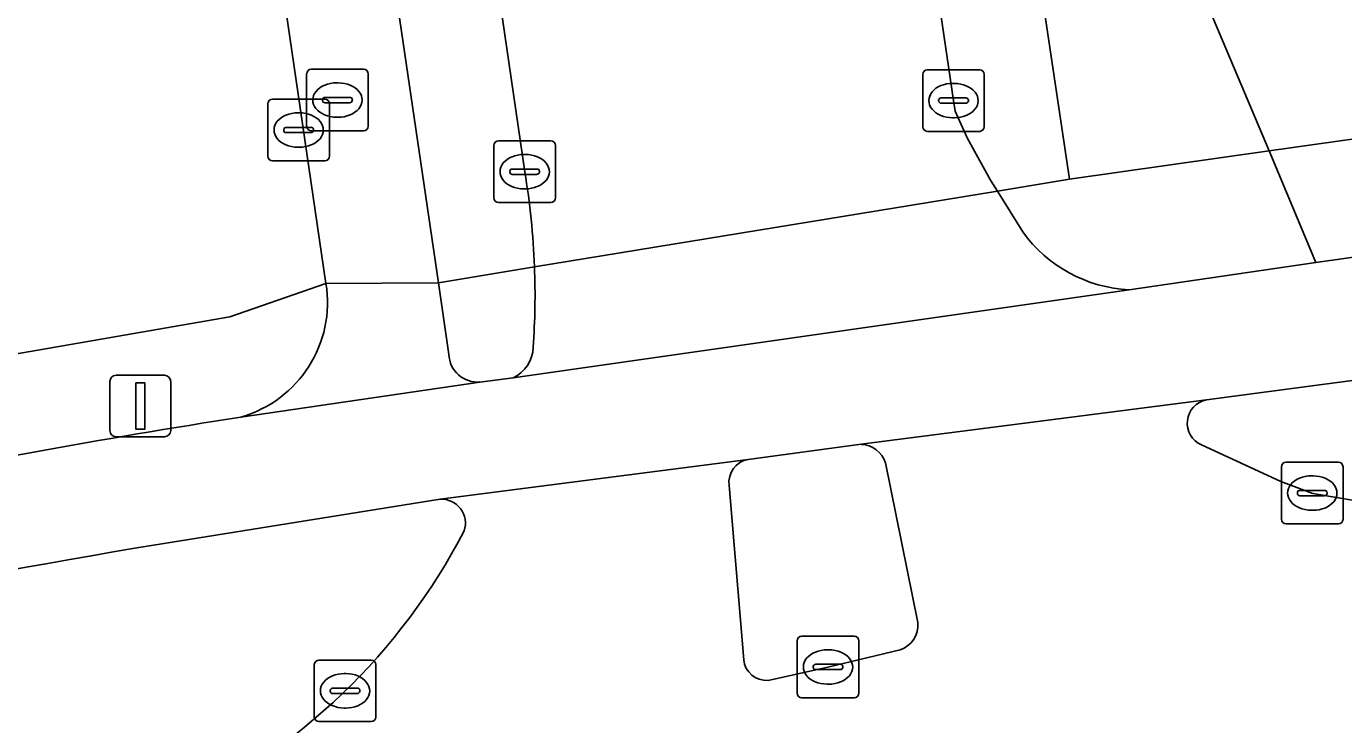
# Model space of a CAD drawing. Extents: x 159262 to 160143, y 383399 to 384319.
# Drawn here: x 159369.71 to 159391.14, y 384019.27 to 384030.62 of the extents above; entities that cross this region are included whole.
import ezdxf

# ---------------------------------------------------------------- set-up
doc = ezdxf.new("R2010")
doc.units = 0
for name, color, linetype in [('IMGEO_Berm_groen', 7, 'Continuous'), ('IMGEO_Brandkraan', 7, 'Continuous'), ('IMGEO_Erf', 7, 'Continuous'), ('IMGEO_Fietspad_gesloten', 7, 'Continuous'), ('IMGEO_Fietspad_open', 7, 'Continuous'), ('IMGEO_Groenvoorziening', 7, 'Continuous'), ('IMGEO_Kolk', 7, 'Continuous'), ('IMGEO_Lichtmast', 7, 'Continuous'), ('IMGEO_Rijbaan_lokaal_gesloten', 7, 'Continuous'), ('IMGEO_Rijbaan_lokaal_open', 7, 'Continuous'), ('IMGEO_Verkeerseiland_open', 7, 'Continuous'), ('IMGEO_Voetpad_open', 7, 'Continuous')]:
    doc.layers.add(name, color=color, linetype=linetype)

msp = doc.modelspace()

# ---------------------------------------------------------------- linework, layer by layer
at = {"layer": 'IMGEO_Berm_groen'}
msp.add_lwpolyline([(159376.445, 384022.936), (159371.477, 384022.137)], dxfattribs=at)
for centre, radius, start, end in [((159376.463, 384022.545), 0.391, 341.7443, 92.6007), ((159367.841, 384027.083), 10.129, 294.9848, 332.6086), ((159398.839, 383860.84), 163.602, 99.62773, 103.64472)]:
    msp.add_arc(centre, radius, start, end, dxfattribs=at)
at = {"layer": 'IMGEO_Brandkraan'}
for p, q in [((159374.272, 384028.999), (159374.272, 384029.851)), ((159374.347, 384029.925), (159375.199, 384029.925)), ((159375.273, 384029.851), (159375.273, 384028.999)), ((159374.76, 384029.705), (159374.785, 384029.705)), ((159373.641, 384028.512), (159373.641, 384029.364)), ((159373.716, 384029.438), (159374.568, 384029.438)), ((159374.531, 384029.419), (159374.531, 384029.431)), ((159374.969, 384029.382), (159374.571, 384029.382)), ((159374.574, 384029.468), (159374.972, 384029.468)), ((159374.642, 384029.364), (159374.642, 384028.512)), ((159375.015, 384029.431), (159375.015, 384029.419)), ((159374.129, 384029.218), (159374.154, 384029.218)), ((159374.783, 384029.145), (159374.758, 384029.145)), ((159373.9, 384028.932), (159373.9, 384028.944)), ((159374.338, 384028.895), (159373.94, 384028.895)), ((159373.943, 384028.981), (159374.341, 384028.981)), ((159375.199, 384028.925), (159374.347, 384028.925)), ((159374.384, 384028.944), (159374.384, 384028.932)), ((159374.152, 384028.658), (159374.127, 384028.658)), ((159374.568, 384028.438), (159373.716, 384028.438))]:
    msp.add_line(p, q, dxfattribs=at)
for points in [[(159374.272, 384028.999), (159374.272, 384029.851)], [(159374.347, 384029.925), (159375.199, 384029.925)], [(159375.273, 384029.851), (159375.273, 384028.999)], [(159373.641, 384028.512), (159373.641, 384029.364)], [(159373.716, 384029.438), (159374.568, 384029.438)], [(159374.642, 384029.364), (159374.642, 384028.512)], [(159375.199, 384028.925), (159374.347, 384028.925)], [(159374.568, 384028.438), (159373.716, 384028.438)]]:
    msp.add_lwpolyline(points, dxfattribs=at)
for centre, radius, start, end in [((159374.349, 384029.849), 0.0765, 91.552, 178.448), ((159374.349, 384029.849), 0.0765, 91.552, 178.448), ((159375.197, 384029.849), 0.0765, 1.552, 88.448), ((159375.197, 384029.849), 0.0765, 1.552, 88.448), ((159373.718, 384029.362), 0.0765, 91.552, 178.448), ((159373.718, 384029.362), 0.0765, 91.552, 178.448), ((159374.571, 384029.428), 0.0403, 85.8775, 175.7526), ((159374.568, 384029.418), 0.0366, 178.938, 274.7102), ((159374.566, 384029.362), 0.0765, 1.552, 88.448), ((159374.566, 384029.362), 0.0765, 1.552, 88.448), ((159374.972, 384029.425), 0.043, 264.8664, 352.4533), ((159374.976, 384029.43), 0.0386, 1.7309, 96.639), ((159373.94, 384028.941), 0.0403, 85.8775, 175.7526), ((159373.937, 384028.931), 0.0366, 178.938, 274.7102), ((159374.349, 384029.001), 0.0765, 181.552, 268.448), ((159374.349, 384029.001), 0.0765, 181.552, 268.448), ((159374.341, 384028.938), 0.043, 264.8664, 352.4533), ((159374.345, 384028.943), 0.0386, 1.7309, 96.639), ((159375.197, 384029.001), 0.0765, 271.552, 358.448), ((159375.197, 384029.001), 0.0765, 271.552, 358.448), ((159373.718, 384028.514), 0.0765, 181.552, 268.448), ((159373.718, 384028.514), 0.0765, 181.552, 268.448), ((159374.566, 384028.514), 0.0765, 271.552, 358.448), ((159374.566, 384028.514), 0.0765, 271.552, 358.448)]:
    msp.add_arc(centre, radius, start, end, dxfattribs=at)
for centre, major_axis, ratio, start_param, end_param in [((159374.759, 384029.425), (-0.387, 0.002), 0.722429, 4.712389, 7.853982), ((159374.784, 384029.425), (-0.39, 0.002), 0.717154, 1.570796, 4.712389), ((159374.128, 384028.938), (-0.387, 0.002), 0.722429, 4.712389, 7.853982), ((159374.153, 384028.938), (-0.39, 0.002), 0.717154, 1.570796, 4.712389)]:
    msp.add_ellipse(centre, major_axis=major_axis, ratio=ratio, start_param=start_param, end_param=end_param, dxfattribs=at)
at = {"layer": 'IMGEO_Erf'}
for points in [[(159377.978, 384026.711), (159385.507, 384027.944), (159385.397, 384028.12), (159385.017, 384028.811), (159384.822, 384029.243), (159384.792, 384029.416), (159383.279, 384039.688), (159382.949, 384041.841), (159382.262, 384046.776), (159382.741, 384046.122)], [(159319.027, 384013.3), (159360.255, 384023.349), (159368.987, 384025.203), (159373.02, 384025.899), (159374.586, 384026.444), (159371.825, 384045.322)], [(159375.702, 384042.679), (159376.029, 384040.52), (159377.819, 384028.26)]]:
    msp.add_lwpolyline(points, dxfattribs=at)
msp.add_arc((159366.144, 384026.279), 11.842, 2.091, 9.6304, dxfattribs=at)
at = {"layer": 'IMGEO_Fietspad_gesloten'}
for points in [[(159399.31, 384028.076), (159395.021, 384027.394), (159390.684, 384026.784), (159387.649, 384026.339), (159377.63, 384024.91), (159377.088, 384024.84), (159373.202, 384024.271)], [(159371.477, 384022.137), (159376.445, 384022.936), (159381.453, 384023.583), (159383.289, 384023.827), (159388.907, 384024.55), (159391.319, 384024.869), (159395.542, 384025.404), (159395.675, 384025.42), (159398.882, 384025.817), (159402.261, 384026.352)]]:
    msp.add_lwpolyline(points, dxfattribs=at)
for centre, radius, start, end in [((159397.678, 383868.943), 157.244, 98.95487, 103.93476), ((159398.839, 383860.84), 163.602, 99.62773, 103.64472)]:
    msp.add_arc(centre, radius, start, end, dxfattribs=at)
at = {"layer": 'IMGEO_Fietspad_open'}
for points in [[(159371.825, 384045.322), (159374.586, 384026.444), (159376.414, 384026.455), (159374.06, 384042.475), (159375.702, 384042.679)], [(159384.861, 384040.298), (159385.634, 384038.754), (159389.928, 384028.597), (159392.467, 384028.955), (159387.914, 384039.619)], [(159392.621, 384028.588), (159392.467, 384028.955), (159389.928, 384028.597), (159390.684, 384026.784), (159395.021, 384027.394)], [(159376.586, 384025.286), (159376.414, 384026.455), (159374.586, 384026.444)], [(159373.202, 384024.271), (159377.088, 384024.84)]]:
    msp.add_lwpolyline(points, dxfattribs=at)
for centre, radius, start, end in [((159372.672, 384026.136), 1.939, 285.862, 9.1513), ((159377.048, 384025.301), 0.462, 181.8091, 274.9522)]:
    msp.add_arc(centre, radius, start, end, dxfattribs=at)
at = {"layer": 'IMGEO_Groenvoorziening'}
msp.add_lwpolyline([(159389.928, 384028.597), (159385.634, 384038.754), (159384.861, 384040.298), (159386.679, 384028.136)], close=True, dxfattribs=at)
at = {"layer": 'IMGEO_Kolk'}
for p, q in [((159384.292, 384028.99), (159384.292, 384029.842)), ((159384.367, 384029.916), (159385.219, 384029.916)), ((159385.293, 384029.842), (159385.293, 384028.99)), ((159384.78, 384029.696), (159384.805, 384029.696)), ((159384.551, 384029.41), (159384.551, 384029.422)), ((159384.989, 384029.373), (159384.591, 384029.373)), ((159384.594, 384029.459), (159384.992, 384029.459)), ((159385.035, 384029.422), (159385.035, 384029.41)), ((159384.803, 384029.136), (159384.778, 384029.136)), ((159385.219, 384028.916), (159384.367, 384028.916)), ((159377.317, 384027.834), (159377.317, 384028.686)), ((159377.392, 384028.76), (159378.244, 384028.76)), ((159378.318, 384028.686), (159378.318, 384027.834)), ((159377.805, 384028.54), (159377.83, 384028.54)), ((159377.576, 384028.254), (159377.576, 384028.266)), ((159377.619, 384028.303), (159378.017, 384028.303)), ((159378.06, 384028.266), (159378.06, 384028.254)), ((159378.014, 384028.217), (159377.616, 384028.217)), ((159377.828, 384027.98), (159377.803, 384027.98)), ((159378.244, 384027.76), (159377.392, 384027.76)), ((159390.202, 384023.535), (159391.054, 384023.535)), ((159390.127, 384022.609), (159390.127, 384023.461)), ((159390.615, 384023.315), (159390.64, 384023.315)), ((159391.128, 384023.461), (159391.128, 384022.609)), ((159390.386, 384023.029), (159390.386, 384023.041)), ((159390.824, 384022.992), (159390.426, 384022.992)), ((159390.429, 384023.078), (159390.827, 384023.078)), ((159390.87, 384023.041), (159390.87, 384023.029)), ((159390.638, 384022.755), (159390.613, 384022.755)), ((159391.054, 384022.535), (159390.202, 384022.535)), ((159382.251, 384019.781), (159382.251, 384020.633)), ((159382.326, 384020.707), (159383.178, 384020.707)), ((159383.252, 384020.633), (159383.252, 384019.781)), ((159374.471, 384020.319), (159375.323, 384020.319)), ((159382.739, 384020.487), (159382.764, 384020.487)), ((159374.396, 384019.393), (159374.396, 384020.245)), ((159374.884, 384020.099), (159374.909, 384020.099)), ((159375.397, 384020.245), (159375.397, 384019.393)), ((159382.51, 384020.201), (159382.51, 384020.213)), ((159382.948, 384020.164), (159382.55, 384020.164)), ((159382.553, 384020.25), (159382.951, 384020.25)), ((159382.994, 384020.213), (159382.994, 384020.201)), ((159382.762, 384019.927), (159382.737, 384019.927)), ((159374.655, 384019.813), (159374.655, 384019.825)), ((159375.093, 384019.776), (159374.695, 384019.776)), ((159374.698, 384019.862), (159375.096, 384019.862)), ((159375.139, 384019.825), (159375.139, 384019.813)), ((159383.178, 384019.707), (159382.326, 384019.707)), ((159374.907, 384019.539), (159374.882, 384019.539)), ((159375.323, 384019.319), (159374.471, 384019.319))]:
    msp.add_line(p, q, dxfattribs=at)
for points in [[(159384.292, 384028.99), (159384.292, 384029.842)], [(159384.367, 384029.916), (159385.219, 384029.916)], [(159385.293, 384029.842), (159385.293, 384028.99)], [(159385.219, 384028.916), (159384.367, 384028.916)], [(159377.317, 384027.834), (159377.317, 384028.686)], [(159377.392, 384028.76), (159378.244, 384028.76)], [(159378.318, 384028.686), (159378.318, 384027.834)], [(159378.244, 384027.76), (159377.392, 384027.76)], [(159390.202, 384023.535), (159391.054, 384023.535)], [(159390.127, 384022.609), (159390.127, 384023.461)], [(159391.128, 384023.461), (159391.128, 384022.609)], [(159391.054, 384022.535), (159390.202, 384022.535)], [(159382.251, 384019.781), (159382.251, 384020.633)], [(159382.326, 384020.707), (159383.178, 384020.707)], [(159383.252, 384020.633), (159383.252, 384019.781)], [(159374.471, 384020.319), (159375.323, 384020.319)], [(159374.396, 384019.393), (159374.396, 384020.245)], [(159375.397, 384020.245), (159375.397, 384019.393)], [(159383.178, 384019.707), (159382.326, 384019.707)], [(159375.323, 384019.319), (159374.471, 384019.319)]]:
    msp.add_lwpolyline(points, dxfattribs=at)
for centre, radius, start, end in [((159384.369, 384029.84), 0.0765, 91.552, 178.448), ((159384.369, 384029.84), 0.0765, 91.552, 178.448), ((159385.217, 384029.84), 0.0765, 1.552, 88.448), ((159385.217, 384029.84), 0.0765, 1.552, 88.448), ((159384.591, 384029.419), 0.0403, 85.8775, 175.7526), ((159384.588, 384029.409), 0.0366, 178.938, 274.7102), ((159384.992, 384029.416), 0.043, 264.8664, 352.4533), ((159384.996, 384029.421), 0.0386, 1.7309, 96.639), ((159384.369, 384028.992), 0.0765, 181.552, 268.448), ((159384.369, 384028.992), 0.0765, 181.552, 268.448), ((159385.217, 384028.992), 0.0765, 271.552, 358.448), ((159385.217, 384028.992), 0.0765, 271.552, 358.448), ((159377.394, 384028.684), 0.0765, 91.552, 178.448), ((159377.394, 384028.684), 0.0765, 91.552, 178.448), ((159378.242, 384028.684), 0.0765, 1.552, 88.448), ((159378.242, 384028.684), 0.0765, 1.552, 88.448), ((159377.616, 384028.263), 0.0403, 85.8775, 175.7526), ((159377.613, 384028.253), 0.0366, 178.938, 274.7102), ((159378.017, 384028.26), 0.043, 264.8664, 352.4533), ((159378.021, 384028.265), 0.0386, 1.7309, 96.639), ((159377.394, 384027.836), 0.0765, 181.552, 268.448), ((159377.394, 384027.836), 0.0765, 181.552, 268.448), ((159378.242, 384027.836), 0.0765, 271.552, 358.448), ((159378.242, 384027.836), 0.0765, 271.552, 358.448), ((159390.204, 384023.459), 0.0765, 91.552, 178.448), ((159390.204, 384023.459), 0.0765, 91.552, 178.448), ((159391.052, 384023.459), 0.0765, 1.552, 88.448), ((159391.052, 384023.459), 0.0765, 1.552, 88.448), ((159390.426, 384023.038), 0.0403, 85.8775, 175.7526), ((159390.423, 384023.028), 0.0366, 178.938, 274.7102), ((159390.827, 384023.035), 0.043, 264.8664, 352.4533), ((159390.831, 384023.04), 0.0386, 1.7309, 96.639), ((159390.204, 384022.611), 0.0765, 181.552, 268.448), ((159390.204, 384022.611), 0.0765, 181.552, 268.448), ((159391.052, 384022.611), 0.0765, 271.552, 358.448), ((159391.052, 384022.611), 0.0765, 271.552, 358.448), ((159382.328, 384020.631), 0.0765, 91.552, 178.448), ((159382.328, 384020.631), 0.0765, 91.552, 178.448), ((159383.176, 384020.631), 0.0765, 1.552, 88.448), ((159383.176, 384020.631), 0.0765, 1.552, 88.448), ((159374.473, 384020.243), 0.0765, 91.552, 178.448), ((159374.473, 384020.243), 0.0765, 91.552, 178.448), ((159375.321, 384020.243), 0.0765, 1.552, 88.448), ((159375.321, 384020.243), 0.0765, 1.552, 88.448), ((159382.55, 384020.21), 0.0403, 85.8775, 175.7526), ((159382.547, 384020.2), 0.0366, 178.938, 274.7102), ((159382.951, 384020.207), 0.043, 264.8664, 352.4533), ((159382.955, 384020.212), 0.0386, 1.7309, 96.639), ((159374.695, 384019.822), 0.0403, 85.8775, 175.7526), ((159374.692, 384019.812), 0.0366, 178.938, 274.7102), ((159375.096, 384019.819), 0.043, 264.8664, 352.4533), ((159375.1, 384019.824), 0.0386, 1.7309, 96.639), ((159382.328, 384019.783), 0.0765, 181.552, 268.448), ((159382.328, 384019.783), 0.0765, 181.552, 268.448), ((159383.176, 384019.783), 0.0765, 271.552, 358.448), ((159383.176, 384019.783), 0.0765, 271.552, 358.448), ((159374.473, 384019.395), 0.0765, 181.552, 268.448), ((159374.473, 384019.395), 0.0765, 181.552, 268.448), ((159375.321, 384019.395), 0.0765, 271.552, 358.448), ((159375.321, 384019.395), 0.0765, 271.552, 358.448)]:
    msp.add_arc(centre, radius, start, end, dxfattribs=at)
for centre, major_axis, ratio, start_param, end_param in [((159384.779, 384029.416), (-0.387, 0.002), 0.722429, 4.712389, 7.853982), ((159384.804, 384029.416), (-0.39, 0.002), 0.717154, 1.570796, 4.712389), ((159377.804, 384028.26), (-0.387, 0.002), 0.722429, 4.712389, 7.853982), ((159377.829, 384028.26), (-0.39, 0.002), 0.717154, 1.570796, 4.712389), ((159390.614, 384023.035), (-0.387, 0.002), 0.722429, 4.712389, 7.853982), ((159390.639, 384023.035), (-0.39, 0.002), 0.717154, 1.570796, 4.712389), ((159382.738, 384020.207), (-0.387, 0.002), 0.722429, 4.712389, 7.853982), ((159382.763, 384020.207), (-0.39, 0.002), 0.717154, 1.570796, 4.712389), ((159374.883, 384019.819), (-0.387, 0.002), 0.722429, 4.712389, 7.853982), ((159374.908, 384019.819), (-0.39, 0.002), 0.717154, 1.570796, 4.712389)]:
    msp.add_ellipse(centre, major_axis=major_axis, ratio=ratio, start_param=start_param, end_param=end_param, dxfattribs=at)
at = {"layer": 'IMGEO_Lichtmast'}
for p, q in [((159371.071, 384024.05), (159371.071, 384024.85)), ((159371.071, 384024.85), (159371.071, 384024.05)), ((159371.171, 384024.95), (159371.961, 384024.95)), ((159371.961, 384024.95), (159371.171, 384024.95)), ((159372.061, 384024.85), (159372.061, 384024.05)), ((159372.061, 384024.05), (159372.061, 384024.85)), ((159371.961, 384023.95), (159371.171, 384023.95)), ((159371.171, 384023.95), (159371.961, 384023.95))]:
    msp.add_line(p, q, dxfattribs=at)
msp.add_lwpolyline([(159371.491, 384024.825), (159371.641, 384024.825), (159371.641, 384024.075), (159371.491, 384024.075), (159371.491, 384024.825)], dxfattribs=at)
for centre, start, end in [((159371.171, 384024.85), 90, 180), ((159371.171, 384024.85), 90, 180), ((159371.961, 384024.85), 0, 90), ((159371.961, 384024.85), 360, 90), ((159371.171, 384024.05), 180, 270), ((159371.171, 384024.05), 180, 270), ((159371.961, 384024.05), 270, 0), ((159371.961, 384024.05), 270, 0)]:
    msp.add_arc(centre, 0.1, start, end, dxfattribs=at)
at = {"layer": 'IMGEO_Rijbaan_lokaal_gesloten'}
for points in [[(159388.907, 384024.55), (159383.289, 384023.827)], [(159391.663, 384022.856), (159390.635, 384023.029), (159390.119, 384023.225), (159388.825, 384023.818)], [(159381.453, 384023.583), (159376.445, 384022.936)], [(159383.687, 384023.528), (159384.212, 384020.928)], [(159381.38, 384020.323), (159381.143, 384023.157)], [(159383.926, 384020.487), (159382.751, 384020.206), (159381.777, 384019.989)]]:
    msp.add_lwpolyline(points, dxfattribs=at)
for centre, radius, start, end in [((159388.979, 384024.171), 0.385, 100.781, 246.4355), ((159383.274, 384023.392), 0.435, 18.2004, 87.9677), ((159381.522, 384023.207), 0.382, 100.4145, 187.4988), ((159376.463, 384022.545), 0.391, 341.7443, 92.6007), ((159367.841, 384027.083), 10.129, 294.9848, 332.6086), ((159383.796, 384020.884), 0.418, 288.0919, 5.9792), ((159381.752, 384020.362), 0.374, 185.9769, 273.8746)]:
    msp.add_arc(centre, radius, start, end, dxfattribs=at)
at = {"layer": 'IMGEO_Rijbaan_lokaal_open'}
for points in [[(159385.918, 384027.284), (159385.507, 384027.944), (159377.978, 384026.711)], [(159377.63, 384024.91), (159387.649, 384026.339)]]:
    msp.add_lwpolyline(points, dxfattribs=at)
for centre, radius, start, end in [((159387.766, 384028.611), 2.275, 215.677, 267.0604), ((159366.115, 384026.257), 11.871, 355.8796, 2.1918), ((159377.399, 384025.417), 0.557, 294.4752, 358.6817)]:
    msp.add_arc(centre, radius, start, end, dxfattribs=at)
at = {"layer": 'IMGEO_Verkeerseiland_open'}
for points in [[(159377.978, 384026.711), (159376.414, 384026.455), (159376.586, 384025.286)], [(159377.088, 384024.84), (159377.63, 384024.91)], [(159391.319, 384024.869), (159388.907, 384024.55)], [(159383.289, 384023.827), (159381.453, 384023.583)], [(159388.825, 384023.818), (159390.119, 384023.225), (159390.635, 384023.029), (159391.663, 384022.856)], [(159384.212, 384020.928), (159383.687, 384023.528)], [(159381.143, 384023.157), (159381.38, 384020.323)], [(159381.777, 384019.989), (159382.751, 384020.206), (159383.926, 384020.487)]]:
    msp.add_lwpolyline(points, dxfattribs=at)
for centre, radius, start, end in [((159366.115, 384026.257), 11.871, 355.8796, 2.1918), ((159377.048, 384025.301), 0.462, 181.8091, 274.9522), ((159377.399, 384025.417), 0.557, 294.4752, 358.6817), ((159388.979, 384024.171), 0.385, 100.781, 246.4355), ((159383.274, 384023.392), 0.435, 18.2004, 87.9677), ((159381.522, 384023.207), 0.382, 100.4145, 187.4988), ((159383.796, 384020.884), 0.418, 288.0919, 5.9792), ((159381.752, 384020.362), 0.374, 185.9769, 273.8746)]:
    msp.add_arc(centre, radius, start, end, dxfattribs=at)
at = {"layer": 'IMGEO_Voetpad_open'}
for points in [[(159377.819, 384028.26), (159376.029, 384040.52), (159375.702, 384042.679), (159374.06, 384042.475), (159376.414, 384026.455), (159377.978, 384026.711)], [(159382.949, 384041.841), (159383.279, 384039.688), (159384.792, 384029.416), (159384.822, 384029.243), (159385.017, 384028.811), (159385.397, 384028.12), (159385.507, 384027.944)], [(159386.679, 384028.136), (159384.861, 384040.298)], [(159387.649, 384026.339), (159390.684, 384026.784), (159389.928, 384028.597), (159386.679, 384028.136), (159385.507, 384027.944), (159385.918, 384027.284)], [(159385.507, 384027.944), (159386.679, 384028.136)], [(159374.586, 384026.444), (159373.02, 384025.899), (159368.987, 384025.203), (159360.255, 384023.349), (159319.027, 384013.3)]]:
    msp.add_lwpolyline(points, dxfattribs=at)
for centre, radius, start, end in [((159366.144, 384026.279), 11.842, 2.091, 9.6304), ((159387.766, 384028.611), 2.275, 215.677, 267.0604), ((159372.672, 384026.136), 1.939, 285.862, 9.1513), ((159397.678, 383868.943), 157.244, 98.95487, 103.93476)]:
    msp.add_arc(centre, radius, start, end, dxfattribs=at)

doc.saveas('drawing.dxf')
